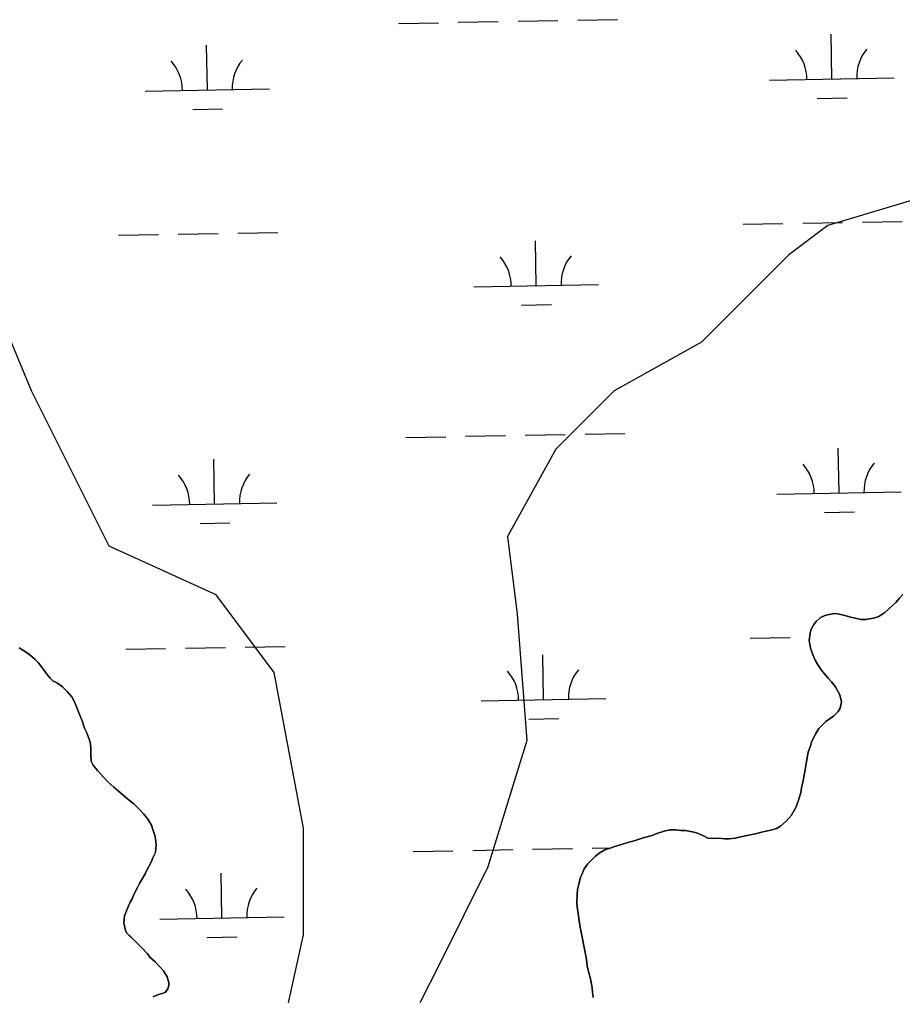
# Model space of a CAD drawing. Extents: x 3903937 to 3942190, y 260677 to 286651.
# Drawn here: x 3921438 to 3922147, y 277048 to 277832 of the extents above; entities that cross this region are included whole.
import ezdxf

# ---------------------------------------------------------------- set-up
doc = ezdxf.new("R2010")
doc.units = 0
for name, color, linetype in [('V-SITE-VEGE', 7, 'Continuous'), ('V-TOPO-SHOR', 7, 'Continuous'), ('V-WETL-SWMP', 7, 'Continuous')]:
    doc.layers.add(name, color=color, linetype=linetype)

msp = doc.modelspace()

# ---------------------------------------------------------------- linework, layer by layer
at = {"layer": 'V-SITE-VEGE'}
for p, q in [((3922165.29, 277689.78), (3922087.26, 277666.36)), ((3922087.26, 277666.36), (3922056.05, 277642.94)), ((3922056.05, 277642.94), (3921985.82, 277572.67)), ((3921447.42, 277533.64), (3921408.41, 277627.32)), ((3921985.82, 277572.67), (3921915.6, 277533.64)), ((3921509.84, 277408.73), (3921447.42, 277533.64)), ((3921915.6, 277533.64), (3921868.78, 277486.8)), ((3921868.78, 277486.8), (3921829.77, 277416.54)), ((3921829.77, 277416.54), (3921837.57, 277354.08)), ((3921595.68, 277369.7), (3921509.84, 277408.73)), ((3921642.49, 277307.24), (3921595.68, 277369.7)), ((3921837.57, 277354.08), (3921845.37, 277252.59)), ((3921665.9, 277182.33), (3921642.49, 277307.24)), ((3921845.37, 277252.59), (3921814.16, 277151.1)), ((3921665.9, 277096.46), (3921665.9, 277182.33)), ((3921814.16, 277151.1), (3921775.15, 277073.04)), ((3921650.3, 277026.19), (3921665.9, 277096.46)), ((3921775.15, 277073.04), (3921759.54, 277041.81))]:
    msp.add_line(p, q, dxfattribs=at)
at = {"layer": 'V-TOPO-SHOR'}
for points in [[(3922072.85, 277329.7), (3922072.43, 277332.99), (3922073.01, 277339), (3922073.87, 277342), (3922076.02, 277345.86), (3922078.03, 277348.29), (3922081.47, 277351.44), (3922085.62, 277353.44), (3922092.35, 277354.71), (3922095.36, 277354.42), (3922100.94, 277353.13), (3922105.8, 277351.69), (3922109.38, 277350.83), (3922113.96, 277349.96), (3922118.1, 277349.95), (3922125.12, 277351.23), (3922128.27, 277352.37), (3922133.14, 277355.51), (3922136.44, 277358.51), (3922142.02, 277363.66), (3922145.04, 277366.95), (3922147.47, 277370.09)], [(3921898.85, 277046.14), (3921898.28, 277050.44), (3921897.86, 277054.02), (3921896.58, 277061.32), (3921894.87, 277067.19), (3921894.02, 277071.77), (3921893.31, 277076.64), (3921892.03, 277083.79), (3921891.18, 277087.66), (3921890.04, 277093.38), (3921888.19, 277102.83), (3921887.49, 277107.7), (3921886.64, 277113.57), (3921885.78, 277119.01), (3921885.65, 277122.59), (3921885.94, 277129.03), (3921886.23, 277132.89), (3921887.1, 277137.33), (3921888.68, 277142.76), (3921889.83, 277145.62), (3921891.55, 277149.63), (3921894.28, 277153.34), (3921896.57, 277155.78), (3921900.58, 277159.63), (3921903.45, 277162.21), (3921908.18, 277164.92), (3921911.61, 277165.91), (3921916.05, 277167.48), (3921922.35, 277169.33), (3921927.51, 277170.9), (3921931.66, 277172.18), (3921938.82, 277174.46), (3921946.12, 277176.46), (3921949.98, 277178.03), (3921955.86, 277179.73), (3921960.29, 277180.87), (3921964.87, 277180.86), (3921969.31, 277180.43), (3921973.03, 277180.28), (3921979.61, 277179.13), (3921982.62, 277178.12), (3921987.48, 277176.11), (3921990.77, 277174.1), (3921996.49, 277173.81), (3921999.64, 277174.09), (3922004.65, 277173.8), (3922007.94, 277173.79), (3922012.95, 277174.21), (3922016.1, 277174.92), (3922019.96, 277175.78), (3922023.54, 277176.49), (3922029.13, 277177.77), (3922035.14, 277179.19), (3922041.58, 277180.61), (3922046.02, 277182.04), (3922049.17, 277183.75), (3922053.9, 277187.75), (3922058.06, 277192.76), (3922061.79, 277199.33), (3922064.09, 277205.48), (3922065.53, 277210.92), (3922066.25, 277214.64), (3922067.54, 277220.22), (3922068.12, 277223.65), (3922068.84, 277227.37), (3922070.29, 277235.67), (3922071.58, 277243.26), (3922073.31, 277248.4), (3922074.31, 277251.41), (3922076.18, 277255.41), (3922077.62, 277258.27), (3922080.2, 277262.28), (3922085.79, 277267.85), (3922088.37, 277269.71), (3922091.8, 277272.28), (3922095.53, 277275.85), (3922097.25, 277278.71), (3922098.26, 277283.86), (3922096.98, 277289.3), (3922093.56, 277295.75), (3922090.27, 277299.9), (3922087.98, 277302.48), (3922084.41, 277306.5), (3922082.27, 277309.22), (3922078.98, 277313.94), (3922077.13, 277317.24), (3922075.56, 277320.96), (3922073.56, 277326.12), (3922072.85, 277329.7)], [(3921437.41, 277327.03), (3921440.84, 277325.02), (3921445.99, 277321.43), (3921450.28, 277317.7), (3921452.71, 277315.27), (3921456.28, 277310.83), (3921459.71, 277305.96), (3921462.42, 277302.8), (3921464.56, 277300.65), (3921468.28, 277298.64), (3921472.29, 277295.77), (3921476.15, 277292.05), (3921479.72, 277287.89), (3921481.43, 277284.74), (3921483.28, 277280.59), (3921485.71, 277274.43), (3921488.13, 277268.42), (3921489.98, 277262.69), (3921491.56, 277259.25), (3921493.98, 277252.95), (3921494.69, 277249.95), (3921495.11, 277246.37), (3921495.1, 277241.07), (3921495.39, 277236.06), (3921496.95, 277232.91), (3921500.53, 277228.47), (3921505.38, 277222.88), (3921508.81, 277219.44), (3921513.53, 277215.14)], [(3921513.53, 277215.14), (3921517.39, 277211.84), (3921520.82, 277209.12), (3921526.25, 277204.53), (3921529.54, 277201.67), (3921533.97, 277197.51), (3921537.69, 277193.5), (3921540.97, 277189.34), (3921543.69, 277184.76), (3921544.97, 277181.04), (3921546.68, 277175.59), (3921547.67, 277169.01), (3921547.09, 277162.71), (3921544.94, 277158.28), (3921543.5, 277154.85), (3921540.2, 277148.41), (3921538.76, 277145.55), (3921536.04, 277140.97), (3921534.32, 277138.26), (3921532.45, 277134.54), (3921530.01, 277129.53), (3921528.15, 277125.39), (3921526.57, 277122.67), (3921524.7, 277118.52), (3921522.11, 277111.94), (3921521.54, 277106.08), (3921522.53, 277101.07), (3921523.81, 277098.2), (3921526.67, 277095.34), (3921529.81, 277092.32), (3921533.82, 277088.31), (3921536.25, 277085.73), (3921540.53, 277081.15), (3921542.53, 277078.57), (3921546.68, 277074.98), (3921549.96, 277071.26), (3921553.39, 277067.67), (3921556.54, 277062.8), (3921557.96, 277057.22), (3921556.95, 277053.22), (3921554.8, 277050.21), (3921551.22, 277049.07), (3921548.21, 277048.07), (3921545.06, 277046.65)]]:
    msp.add_lwpolyline(points, dxfattribs=at)
at = {"layer": 'V-WETL-SWMP'}
for p, q in [((3921838.36, 277830.51), (3921870.36, 277831.08)), ((3921886.35, 277831.36), (3921918.35, 277831.92)), ((3921742.38, 277828.82), (3921774.37, 277829.39)), ((3921790.37, 277829.67), (3921822.36, 277830.23)), ((3922090.53, 277784.2), (3922089.9, 277820.2)), ((3921588.7, 277775.37), (3921588.07, 277811.36)), ((3922040.54, 277783.32), (3922140.52, 277785.08)), ((3921538.71, 277774.49), (3921638.69, 277776.25)), ((3922078.8, 277768.56), (3922102.8, 277768.98)), ((3921576.97, 277759.73), (3921600.97, 277760.15)), ((3922019.17, 277667.5), (3922051.16, 277668.06)), ((3922067.16, 277668.34), (3922099.15, 277668.9)), ((3922115.15, 277669.19), (3922147.15, 277669.75)), ((3921517.34, 277658.66), (3921549.33, 277659.23)), ((3921565.33, 277659.51), (3921597.32, 277660.07)), ((3921613.32, 277660.35), (3921645.32, 277660.92)), ((3921852.95, 277618.13), (3921852.31, 277654.13)), ((3921802.95, 277617.25), (3921902.94, 277619.01)), ((3921841.22, 277602.49), (3921865.22, 277602.92)), ((3921748.23, 277496.2), (3921780.23, 277496.76)), ((3921796.22, 277497.05), (3921828.22, 277497.61)), ((3921844.22, 277497.89), (3921876.21, 277498.45)), ((3921892.21, 277498.73), (3921924.2, 277499.3)), ((3922096.39, 277451.58), (3922095.75, 277487.57)), ((3921594.56, 277442.75), (3921593.92, 277478.74)), ((3922046.39, 277450.7), (3922146.38, 277452.46)), ((3921544.56, 277441.87), (3921644.55, 277443.63)), ((3922084.66, 277435.94), (3922108.66, 277436.36)), ((3921582.83, 277427.11), (3921606.83, 277427.53)), ((3922147.47, 277370.09), (3922145.04, 277366.95)), ((3922142.02, 277363.66), (3922136.44, 277358.51)), ((3922145.04, 277366.95), (3922142.02, 277363.66)), ((3922085.62, 277353.44), (3922081.47, 277351.44)), ((3922092.35, 277354.71), (3922085.62, 277353.44)), ((3922095.36, 277354.42), (3922092.35, 277354.71)), ((3922100.94, 277353.13), (3922095.36, 277354.42)), ((3922105.8, 277351.69), (3922100.94, 277353.13)), ((3922133.14, 277355.51), (3922128.27, 277352.37)), ((3922136.44, 277358.51), (3922133.14, 277355.51)), ((3922076.02, 277345.86), (3922073.87, 277342)), ((3922078.03, 277348.29), (3922076.02, 277345.86)), ((3922081.47, 277351.44), (3922078.03, 277348.29)), ((3922109.38, 277350.83), (3922105.8, 277351.69)), ((3922113.96, 277349.96), (3922109.38, 277350.83)), ((3922118.1, 277349.95), (3922113.96, 277349.96)), ((3922125.12, 277351.23), (3922118.1, 277349.95)), ((3922128.27, 277352.37), (3922125.12, 277351.23)), ((3922073.01, 277339), (3922072.43, 277332.99)), ((3922073.87, 277342), (3922073.01, 277339)), ((3922025.02, 277334.87), (3922057.02, 277335.44)), ((3922072.43, 277332.99), (3922072.85, 277329.7)), ((3922072.85, 277329.7), (3922073.56, 277326.12)), ((3921440.84, 277325.02), (3921437.41, 277327.02)), ((3921445.99, 277321.43), (3921440.84, 277325.02)), ((3921450.28, 277317.7), (3921445.99, 277321.43)), ((3921523.19, 277326.04), (3921555.19, 277326.6)), ((3921571.18, 277326.88), (3921603.18, 277327.45)), ((3921619.18, 277327.73), (3921651.17, 277328.29)), ((3921858.8, 277285.51), (3921858.17, 277321.5)), ((3922073.56, 277326.12), (3922075.56, 277320.96)), ((3921452.71, 277315.27), (3921450.28, 277317.7)), ((3921456.28, 277310.83), (3921452.71, 277315.27)), ((3922075.56, 277320.96), (3922077.13, 277317.24)), ((3922077.13, 277317.24), (3922078.98, 277313.95)), ((3922078.98, 277313.95), (3922082.27, 277309.22)), ((3921459.71, 277305.96), (3921456.28, 277310.83)), ((3921462.42, 277302.8), (3921459.71, 277305.96)), ((3922082.27, 277309.22), (3922084.41, 277306.49)), ((3922084.41, 277306.49), (3922087.98, 277302.48)), ((3921464.56, 277300.65), (3921462.42, 277302.8)), ((3921468.28, 277298.64), (3921464.56, 277300.65)), ((3921472.29, 277295.77), (3921468.28, 277298.64)), ((3922087.98, 277302.48), (3922090.27, 277299.9)), ((3922090.27, 277299.9), (3922093.56, 277295.75)), ((3921476.15, 277292.05), (3921472.29, 277295.77)), ((3921479.72, 277287.89), (3921476.15, 277292.05)), ((3922093.56, 277295.75), (3922096.98, 277289.3)), ((3921481.43, 277284.74), (3921479.72, 277287.89)), ((3921483.28, 277280.59), (3921481.43, 277284.74)), ((3921808.81, 277284.63), (3921908.79, 277286.39)), ((3922096.98, 277289.3), (3922098.26, 277283.86)), ((3922098.26, 277283.86), (3922097.25, 277278.71)), ((3921485.71, 277274.43), (3921483.28, 277280.59)), ((3921488.13, 277268.42), (3921485.71, 277274.43)), ((3922095.53, 277275.85), (3922091.8, 277272.28)), ((3922097.25, 277278.71), (3922095.53, 277275.85)), ((3921489.98, 277262.69), (3921488.13, 277268.42)), ((3921847.07, 277269.87), (3921871.07, 277270.29)), ((3922085.79, 277267.85), (3922080.2, 277262.28)), ((3922088.37, 277269.71), (3922085.79, 277267.85)), ((3922091.8, 277272.28), (3922088.37, 277269.71)), ((3921491.56, 277259.25), (3921489.98, 277262.69)), ((3921493.98, 277252.95), (3921491.56, 277259.25)), ((3922080.2, 277262.28), (3922077.62, 277258.27)), ((3921494.69, 277249.95), (3921493.98, 277252.95)), ((3922074.31, 277251.41), (3922073.31, 277248.4)), ((3922076.18, 277255.41), (3922074.31, 277251.41)), ((3922077.62, 277258.27), (3922076.18, 277255.41)), ((3921495.11, 277246.37), (3921494.69, 277249.95)), ((3921495.11, 277241.07), (3921495.11, 277246.37)), ((3922071.58, 277243.26), (3922070.29, 277235.67)), ((3922073.31, 277248.4), (3922071.58, 277243.26)), ((3921495.39, 277236.06), (3921495.11, 277241.07)), ((3921496.96, 277232.91), (3921495.39, 277236.06)), ((3922070.29, 277235.67), (3922068.84, 277227.37)), ((3921500.53, 277228.47), (3921496.96, 277232.91)), ((3921505.39, 277222.88), (3921500.53, 277228.47)), ((3922068.84, 277227.37), (3922068.12, 277223.65)), ((3921508.81, 277219.44), (3921505.39, 277222.88)), ((3921513.53, 277215.14), (3921508.81, 277219.44)), ((3922067.54, 277220.22), (3922066.25, 277214.64)), ((3922068.12, 277223.65), (3922067.54, 277220.22)), ((3921517.39, 277211.84), (3921513.53, 277215.14)), ((3921520.82, 277209.12), (3921517.39, 277211.84)), ((3922066.25, 277214.64), (3922065.53, 277210.92)), ((3921526.25, 277204.53), (3921520.82, 277209.12)), ((3921529.54, 277201.67), (3921526.25, 277204.53)), ((3922064.09, 277205.48), (3922061.79, 277199.33)), ((3922065.53, 277210.92), (3922064.09, 277205.48)), ((3921533.97, 277197.51), (3921529.54, 277201.67)), ((3921537.69, 277193.5), (3921533.97, 277197.51)), ((3922061.79, 277199.33), (3922058.06, 277192.76)), ((3921540.97, 277189.34), (3921537.69, 277193.5)), ((3921543.69, 277184.76), (3921540.97, 277189.34)), ((3922058.06, 277192.76), (3922053.9, 277187.75)), ((3921544.97, 277181.04), (3921543.69, 277184.76)), ((3921546.68, 277175.59), (3921544.97, 277181.04)), ((3921960.29, 277180.87), (3921955.85, 277179.73)), ((3921964.87, 277180.87), (3921960.29, 277180.87)), ((3921969.31, 277180.43), (3921964.87, 277180.87)), ((3921973.03, 277180.28), (3921969.31, 277180.43)), ((3921979.61, 277179.13), (3921973.03, 277180.28)), ((3922041.58, 277180.61), (3922035.14, 277179.19)), ((3922046.02, 277182.04), (3922041.58, 277180.61)), ((3922049.17, 277183.75), (3922046.02, 277182.04)), ((3922053.9, 277187.75), (3922049.17, 277183.75)), ((3921547.67, 277169.01), (3921546.68, 277175.59)), ((3921938.82, 277174.46), (3921931.66, 277172.18)), ((3921946.12, 277176.46), (3921938.82, 277174.46)), ((3921949.98, 277178.03), (3921946.12, 277176.46)), ((3921955.85, 277179.73), (3921949.98, 277178.03)), ((3921982.62, 277178.12), (3921979.61, 277179.13)), ((3921987.48, 277176.11), (3921982.62, 277178.12)), ((3921990.77, 277174.1), (3921987.48, 277176.11)), ((3921996.49, 277173.81), (3921990.77, 277174.1)), ((3921999.64, 277174.09), (3921996.49, 277173.81)), ((3922004.65, 277173.8), (3921999.64, 277174.09)), ((3922007.94, 277173.79), (3922004.65, 277173.8)), ((3922012.95, 277174.21), (3922007.94, 277173.79)), ((3922016.1, 277174.92), (3922012.95, 277174.21)), ((3922019.96, 277175.78), (3922016.1, 277174.92)), ((3922023.54, 277176.49), (3922019.96, 277175.78)), ((3922029.13, 277177.77), (3922023.54, 277176.49)), ((3922035.14, 277179.19), (3922029.13, 277177.77)), ((3921547.09, 277162.71), (3921547.67, 277169.01)), ((3921802.08, 277164.42), (3921834.07, 277164.99)), ((3921850.07, 277165.27), (3921882.07, 277165.83)), ((3921898.06, 277166.11), (3921912.91, 277166.37)), ((3921908.18, 277164.92), (3921903.45, 277162.21)), ((3921911.61, 277165.91), (3921908.18, 277164.92)), ((3921916.05, 277167.48), (3921911.61, 277165.91)), ((3921922.35, 277169.33), (3921916.05, 277167.48)), ((3921927.5, 277170.9), (3921922.35, 277169.33)), ((3921931.66, 277172.18), (3921927.5, 277170.9)), ((3921543.5, 277154.85), (3921544.94, 277158.28)), ((3921544.94, 277158.28), (3921547.09, 277162.71)), ((3921754.09, 277163.58), (3921786.08, 277164.14)), ((3921900.58, 277159.63), (3921896.57, 277155.78)), ((3921903.45, 277162.21), (3921900.58, 277159.63)), ((3921540.2, 277148.41), (3921543.5, 277154.85)), ((3921891.55, 277149.63), (3921889.83, 277145.62)), ((3921894.28, 277153.35), (3921891.55, 277149.63)), ((3921896.57, 277155.78), (3921894.28, 277153.35)), ((3921536.04, 277140.97), (3921538.76, 277145.55)), ((3921538.76, 277145.55), (3921540.2, 277148.41)), ((3921600.41, 277110.12), (3921599.78, 277146.12)), ((3921888.68, 277142.76), (3921887.1, 277137.33)), ((3921889.83, 277145.62), (3921888.68, 277142.76)), ((3921530.01, 277129.54), (3921532.45, 277134.54)), ((3921532.45, 277134.54), (3921534.32, 277138.26)), ((3921534.32, 277138.26), (3921536.04, 277140.97)), ((3921887.1, 277137.33), (3921886.23, 277132.89)), ((3921526.57, 277122.67), (3921528.15, 277125.39)), ((3921528.15, 277125.39), (3921530.01, 277129.54)), ((3921885.94, 277129.03), (3921885.65, 277122.59)), ((3921886.23, 277132.89), (3921885.94, 277129.03)), ((3921522.12, 277111.94), (3921524.7, 277118.52)), ((3921524.7, 277118.52), (3921526.57, 277122.67)), ((3921885.65, 277122.59), (3921885.78, 277119.01)), ((3921885.78, 277119.01), (3921886.64, 277113.57)), ((3921521.53, 277106.08), (3921522.12, 277111.94)), ((3921550.42, 277109.24), (3921650.4, 277111)), ((3921886.64, 277113.57), (3921887.48, 277107.7)), ((3921522.53, 277101.07), (3921521.53, 277106.08)), ((3921887.48, 277107.7), (3921888.19, 277102.83)), ((3921888.19, 277102.83), (3921890.04, 277093.38)), ((3921523.81, 277098.2), (3921522.53, 277101.07)), ((3921526.67, 277095.33), (3921523.81, 277098.2)), ((3921529.81, 277092.32), (3921526.67, 277095.33)), ((3921588.68, 277094.48), (3921612.68, 277094.9)), ((3921533.82, 277088.31), (3921529.81, 277092.32)), ((3921536.25, 277085.73), (3921533.82, 277088.31)), ((3921890.04, 277093.38), (3921891.18, 277087.66)), ((3921891.18, 277087.66), (3921892.03, 277083.79)), ((3921540.53, 277081.15), (3921536.25, 277085.73)), ((3921542.53, 277078.57), (3921540.53, 277081.15)), ((3921546.68, 277074.98), (3921542.53, 277078.57)), ((3921892.03, 277083.79), (3921893.31, 277076.64)), ((3921549.96, 277071.26), (3921546.68, 277074.98)), ((3921553.39, 277067.67), (3921549.96, 277071.26)), ((3921893.31, 277076.64), (3921894.02, 277071.77)), ((3921894.02, 277071.77), (3921894.87, 277067.19)), ((3921556.54, 277062.8), (3921553.39, 277067.67)), ((3921557.96, 277057.22), (3921556.54, 277062.8)), ((3921894.87, 277067.19), (3921896.58, 277061.32)), ((3921556.95, 277053.22), (3921557.96, 277057.22)), ((3921896.58, 277061.32), (3921897.86, 277054.02)), ((3921545.06, 277046.65), (3921548.21, 277048.07)), ((3921548.21, 277048.07), (3921551.22, 277049.07)), ((3921551.22, 277049.07), (3921554.8, 277050.21)), ((3921554.8, 277050.21), (3921556.95, 277053.22)), ((3921897.86, 277054.02), (3921898.28, 277050.44)), ((3921898.28, 277050.44), (3921898.85, 277046.14))]:
    msp.add_line(p, q, dxfattribs=at)
for centre, start, end in [((3922145.76, 277785.65), 140.23658, 181.78024), ((3922035.29, 277783.7), 0.23658, 41.78024), ((3921533.46, 277774.87), 0.23658, 41.78024), ((3921643.93, 277776.82), 140.23658, 181.78024), ((3921797.7, 277617.64), 0.23658, 41.78024), ((3921908.17, 277619.58), 140.23658, 181.78024), ((3922041.14, 277451.08), 0.23658, 41.78024), ((3922151.61, 277453.03), 140.23658, 181.78024), ((3921539.31, 277442.25), 0.23658, 41.78024), ((3921649.78, 277444.19), 140.23658, 181.78024), ((3921803.56, 277285.01), 0.23658, 41.78024), ((3921914.03, 277286.96), 140.23658, 181.78024), ((3921655.64, 277111.57), 140.23658, 181.78024), ((3921545.17, 277109.62), 0.23658, 41.78024)]:
    msp.add_arc(centre, 35.25, start, end, dxfattribs=at)

doc.saveas('drawing.dxf')
